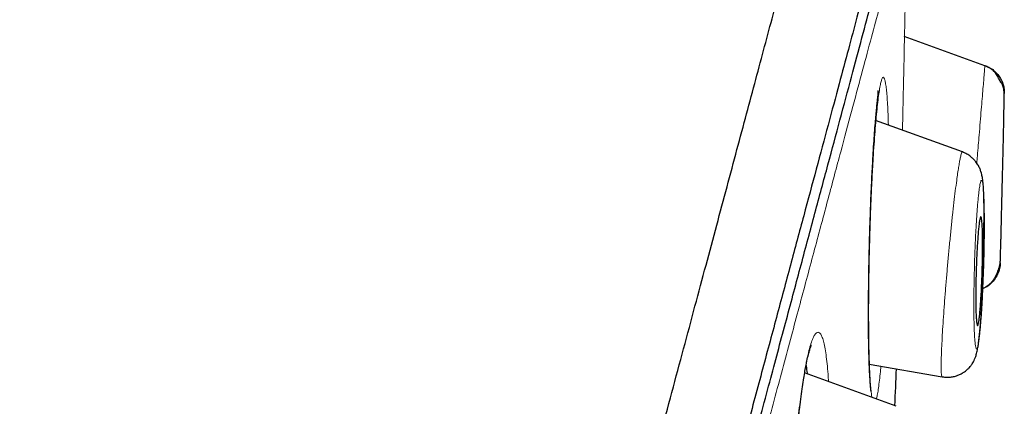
# Model space of a CAD drawing. Header units: millimetres. Extents: x 8 to 847, y 12 to 2109.
# Tile 263 of 265: x 820 to 837, y 1866 to 1873. Entities that reach past the tile are written whole.
import ezdxf

# ---------------------------------------------------------------- set-up
doc = ezdxf.new("R2010")
doc.units = ezdxf.units.MM

msp = doc.modelspace()

# ---------------------------------------------------------------- linework, layer by layer
at = {"color": 8, "linetype": 'Continuous', "lineweight": 0}
for p, q in [((835.251, 1872.571), (836.623, 1872.072)), ((834.653, 1868.363), (834.653, 1868.354))]:
    msp.add_line(p, q, dxfattribs=at)
at = {"color": 7, "linetype": 'Continuous', "lineweight": 30}
for p, q in [((836.622, 1872.064), (835.251, 1872.563)), ((836.241, 1870.602), (834.767, 1871.139)), ((834.66, 1867.002), (835.896, 1866.784)), ((835.116, 1866.285), (833.563, 1866.85))]:
    msp.add_line(p, q, dxfattribs=at)
for radius, start, end in [(221.7, 358.85696, 359.01863), (221.7, 358.27627, 358.37934), (220, 357.63, 357.79371)]:
    msp.add_arc((615.284, 1875.391), radius, start, end, dxfattribs=at)
for points, knots in [([(807.484, 1777.597), (807.632, 1778.151), (807.929, 1779.26), (808.402, 1781.022), (808.892, 1782.854), (809.403, 1784.759), (809.931, 1786.73), (810.476, 1788.765), (811.037, 1790.859), (811.613, 1793.008), (812.203, 1795.21), (812.806, 1797.459), (813.42, 1799.753), (814.046, 1802.086), (814.68, 1804.454), (815.323, 1806.852), (815.972, 1809.277), (816.628, 1811.722), (817.287, 1814.185), (817.951, 1816.66), (818.616, 1819.142), (819.282, 1821.628), (819.948, 1824.113), (820.612, 1826.591), (821.273, 1829.058), (821.93, 1831.51), (822.581, 1833.942), (823.226, 1836.349), (823.864, 1838.727), (824.492, 1841.072), (825.11, 1843.379), (825.717, 1845.643), (826.311, 1847.861), (826.892, 1850.028), (827.458, 1852.141), (828.008, 1854.195), (828.542, 1856.187), (829.058, 1858.114), (829.556, 1859.97), (830.033, 1861.754), (830.49, 1863.459), (830.926, 1865.085), (831.339, 1866.628), (831.73, 1868.085), (832.097, 1869.455), (832.44, 1870.735), (832.758, 1871.922), (833.05, 1873.013), (833.316, 1874.006), (833.555, 1874.898), (833.767, 1875.689), (833.952, 1876.377), (834.108, 1876.962), (834.237, 1877.442), (834.338, 1877.819), (834.409, 1878.083), (834.448, 1878.229), (834.453, 1878.249), (834.455, 1878.254)], [0, 0, 0, 0, 0.018042, 0.036084, 0.054125, 0.072166, 0.090206, 0.108247, 0.126288, 0.144329, 0.162369, 0.180411, 0.198454, 0.216495, 0.234536, 0.252576, 0.270617, 0.288657, 0.306697, 0.324738, 0.342779, 0.360821, 0.378863, 0.396905, 0.414946, 0.432988, 0.451029, 0.46907, 0.487111, 0.505152, 0.523194, 0.541236, 0.559277, 0.577318, 0.595359, 0.6134, 0.631441, 0.649482, 0.667522, 0.685564, 0.703605, 0.721646, 0.739687, 0.757729, 0.775771, 0.793813, 0.811856, 0.829898, 0.847941, 0.865983, 0.884024, 0.902063, 0.920103, 0.938143, 0.956182, 0.974222, 0.992264, 1, 1, 1, 1]), ([(835.283, 1875.997), (835.282, 1875.991), (835.279, 1875.981), (835.256, 1875.894), (835.219, 1875.756), (835.168, 1875.561), (835.101, 1875.311), (835.02, 1875.007), (834.926, 1874.659), (834.823, 1874.274), (834.711, 1873.858), (834.588, 1873.398), (834.453, 1872.896), (834.307, 1872.351), (834.144, 1871.743), (833.963, 1871.068), (833.762, 1870.322), (833.55, 1869.528), (833.324, 1868.687), (833.086, 1867.799), (832.835, 1866.862), (832.579, 1865.906), (832.319, 1864.935), (832.057, 1863.956), (831.785, 1862.942), (831.504, 1861.894), (831.214, 1860.811), (830.906, 1859.661), (830.58, 1858.443), (830.235, 1857.154), (829.88, 1855.829), (829.516, 1854.469), (829.142, 1853.073), (828.758, 1851.639), (828.376, 1850.212), (827.997, 1848.798), (827.623, 1847.406), (827.245, 1845.994), (826.861, 1844.564), (826.473, 1843.115), (826.068, 1841.604), (825.647, 1840.032), (825.209, 1838.398), (824.767, 1836.745), (824.319, 1835.075), (823.867, 1833.387), (823.41, 1831.679), (822.961, 1830.004), (822.522, 1828.367), (822.095, 1826.775), (821.668, 1825.182), (821.24, 1823.587), (820.812, 1821.989), (820.371, 1820.343), (819.918, 1818.652), (819.453, 1816.915), (818.989, 1815.181), (818.525, 1813.448), (818.061, 1811.717), (817.599, 1809.99), (817.151, 1808.32), (816.72, 1806.712), (816.306, 1805.167), (815.896, 1803.638), (815.49, 1802.125), (815.088, 1800.628), (814.679, 1799.102), (814.263, 1797.549), (813.841, 1795.973), (813.426, 1794.42), (813.016, 1792.89), (812.612, 1791.381), (812.216, 1789.901), (811.838, 1788.492), (811.48, 1787.158), (811.141, 1785.893), (810.81, 1784.658), (810.487, 1783.454), (810.172, 1782.279), (809.856, 1781.101), (809.541, 1779.923), (809.227, 1778.75), (808.923, 1777.617), (808.631, 1776.524), (808.349, 1775.47), (808.078, 1774.46), (807.827, 1773.524), (807.596, 1772.661), (807.382, 1771.864), (807.179, 1771.109), (806.988, 1770.395), (806.808, 1769.722), (806.633, 1769.071), (806.467, 1768.447), (806.308, 1767.856), (806.164, 1767.317), (806.033, 1766.83), (805.917, 1766.395), (805.815, 1766.014), (805.73, 1765.696), (805.66, 1765.436), (805.605, 1765.23), (805.561, 1765.069), (805.531, 1764.955), (805.513, 1764.888), (805.511, 1764.879), (805.51, 1764.875)], [0, 0, 0, 0, 0.0100488, 0.0200919, 0.0301386, 0.0401985, 0.0502808, 0.0603948, 0.070493, 0.0797013, 0.0888762, 0.0980249, 0.1071542, 0.1162713, 0.1253833, 0.1354668, 0.1455147, 0.1555364, 0.1655409, 0.1755377, 0.1855359, 0.1955954, 0.2048106, 0.214007, 0.2231919, 0.2323725, 0.2415562, 0.2507502, 0.2607489, 0.2707344, 0.2807164, 0.2907046, 0.3007086, 0.3107382, 0.3208483, 0.3300984, 0.3393164, 0.3485101, 0.3576878, 0.3668575, 0.3760274, 0.3859972, 0.3959575, 0.4059188, 0.4158921, 0.4258881, 0.4359177, 0.4460151, 0.4552509, 0.4644585, 0.4736465, 0.4828239, 0.4919994, 0.501182, 0.511156, 0.5211274, 0.5311077, 0.5411082, 0.5511401, 0.5612146, 0.5712997, 0.5805053, 0.5896829, 0.5988408, 0.6079874, 0.6171312, 0.6262804, 0.6362715, 0.6462633, 0.6562665, 0.6662916, 0.6763489, 0.6864488, 0.696503, 0.7056735, 0.714826, 0.7239681, 0.7331072, 0.7422508, 0.7514063, 0.7613949, 0.7713915, 0.7814057, 0.791447, 0.8015249, 0.8116487, 0.8217109, 0.8308841, 0.8400399, 0.8491855, 0.8583278, 0.8674741, 0.8766316, 0.8866669, 0.8966877, 0.9067032, 0.9167224, 0.9267546, 0.936809, 0.9468382, 0.9560053, 0.9651645, 0.9743229, 0.9834876, 0.9926657, 1, 1, 1, 1]), ([(820.562, 1820.387), (820.742, 1821.059), (821.101, 1822.4), (821.639, 1824.409), (822.176, 1826.41), (822.71, 1828.404), (823.242, 1830.391), (823.762, 1832.328), (824.267, 1834.213), (824.757, 1836.043), (825.242, 1837.855), (825.723, 1839.649), (826.206, 1841.452), (826.69, 1843.259), (827.174, 1845.065), (827.649, 1846.839), (828.117, 1848.583), (828.576, 1850.294), (829.016, 1851.936), (829.436, 1853.507), (829.838, 1855.006), (830.228, 1856.462), (830.607, 1857.877), (830.98, 1859.27), (831.346, 1860.637), (831.704, 1861.973), (832.048, 1863.255), (832.378, 1864.484), (832.692, 1865.657), (832.985, 1866.75), (833.256, 1867.763), (833.506, 1868.698), (833.741, 1869.575), (833.961, 1870.394), (834.168, 1871.167), (834.361, 1871.887), (834.539, 1872.551), (834.699, 1873.146), (834.841, 1873.673), (834.964, 1874.13), (835.065, 1874.509), (835.146, 1874.812), (835.207, 1875.044), (835.252, 1875.212), (835.277, 1875.305), (835.287, 1875.345), (835.284, 1875.333), (835.284, 1875.333)], [0, 0, 0, 0, 0.023348, 0.046637, 0.069904, 0.093184, 0.116513, 0.139899, 0.161914, 0.183909, 0.205913, 0.227956, 0.250066, 0.273262, 0.296451, 0.319667, 0.342941, 0.366307, 0.389749, 0.411805, 0.433832, 0.455857, 0.477904, 0.500001, 0.523166, 0.546344, 0.569563, 0.592854, 0.616246, 0.63967, 0.661691, 0.683687, 0.705684, 0.727707, 0.749779, 0.772936, 0.796127, 0.819383, 0.842732, 0.866205, 0.889715, 0.911771, 0.933756, 0.955693, 0.977608, 0.999525, 1, 1, 1, 1]), ([(836.951, 1871.568), (836.951, 1871.589), (836.95, 1871.629), (836.939, 1871.683), (836.927, 1871.725), (836.913, 1871.754), (836.903, 1871.77), (836.898, 1871.775), (836.892, 1871.784), (836.887, 1871.793), (836.881, 1871.803), (836.873, 1871.819), (836.861, 1871.842), (836.846, 1871.872), (836.832, 1871.901), (836.808, 1871.935), (836.776, 1871.971), (836.733, 1872.007), (836.682, 1872.04), (836.642, 1872.056), (836.622, 1872.065)], [0, 0, 0, 0, 0.085281, 0.159268, 0.221469, 0.272829, 0.316275, 0.352317, 0.366104, 0.378841, 0.392525, 0.408856, 0.453229, 0.516583, 0.599063, 0.680928, 0.758932, 0.836225, 0.91578, 1, 1, 1, 1]), ([(836.623, 1872.072), (836.646, 1872.063), (836.692, 1872.043), (836.756, 1872.001), (836.815, 1871.949), (836.865, 1871.887), (836.905, 1871.818), (836.933, 1871.744), (836.95, 1871.669), (836.951, 1871.618), (836.952, 1871.594)], [0, 0, 0, 0, 0.119728, 0.243863, 0.37112, 0.499997, 0.628875, 0.756133, 0.88027, 1, 1, 1, 1]), ([(834.651, 1868.372), (834.652, 1868.46), (834.654, 1868.633), (834.66, 1868.896), (834.666, 1869.153), (834.674, 1869.402), (834.682, 1869.641), (834.691, 1869.868), (834.701, 1870.082), (834.712, 1870.302), (834.724, 1870.524), (834.737, 1870.74), (834.751, 1870.929), (834.763, 1871.092), (834.775, 1871.231), (834.786, 1871.347), (834.795, 1871.441), (834.803, 1871.517), (834.811, 1871.576), (834.814, 1871.615), (834.814, 1871.636), (834.809, 1871.639), (834.808, 1871.64)], [0, 0, 0, 0, 0.062927, 0.124158, 0.183664, 0.241393, 0.297287, 0.351301, 0.403408, 0.453602, 0.517579, 0.578376, 0.636036, 0.690528, 0.741808, 0.789845, 0.834623, 0.876145, 0.91444, 0.94975, 0.982206, 1, 1, 1, 1]), ([(836.921, 1870.172), (836.922, 1870.235), (836.925, 1870.348), (836.929, 1870.5), (836.932, 1870.627), (836.935, 1870.739), (836.937, 1870.83), (836.938, 1870.902), (836.94, 1870.948), (836.94, 1870.971), (836.94, 1870.969), (836.94, 1870.968)], [0, 0, 0, 0, 0.147502, 0.263068, 0.381788, 0.494538, 0.610376, 0.721717, 0.836193, 0.948138, 1, 1, 1, 1]), ([(835.896, 1866.785), (835.924, 1866.781), (835.977, 1866.775), (836.054, 1866.781), (836.121, 1866.795), (836.181, 1866.817), (836.232, 1866.842), (836.274, 1866.869), (836.311, 1866.898), (836.343, 1866.928), (836.37, 1866.958), (836.391, 1866.984), (836.411, 1867.012), (836.43, 1867.046), (836.45, 1867.087), (836.469, 1867.138), (836.487, 1867.203), (836.502, 1867.276), (836.514, 1867.355), (836.525, 1867.441), (836.536, 1867.543), (836.547, 1867.662), (836.557, 1867.801), (836.566, 1867.958), (836.575, 1868.124), (836.582, 1868.289), (836.588, 1868.445), (836.592, 1868.589), (836.596, 1868.717), (836.598, 1868.844), (836.6, 1868.962), (836.602, 1869.057), (836.602, 1869.117), (836.603, 1869.151), (836.603, 1869.176), (836.604, 1869.202), (836.605, 1869.245), (836.606, 1869.311), (836.607, 1869.403), (836.608, 1869.513), (836.608, 1869.632), (836.607, 1869.753), (836.604, 1869.865), (836.6, 1869.962), (836.595, 1870.04), (836.589, 1870.101), (836.583, 1870.147), (836.577, 1870.183), (836.569, 1870.221), (836.555, 1870.27), (836.535, 1870.325), (836.504, 1870.386), (836.466, 1870.44), (836.423, 1870.488), (836.377, 1870.529), (836.315, 1870.57), (836.266, 1870.591), (836.24, 1870.602)], [0, 0, 0, 0, 0.01508, 0.029106, 0.041693, 0.052555, 0.064043, 0.072804, 0.080498, 0.090073, 0.09729, 0.102879, 0.109309, 0.121385, 0.136793, 0.155612, 0.181019, 0.209514, 0.233213, 0.25878, 0.286273, 0.315744, 0.34729, 0.381034, 0.414918, 0.44617, 0.474744, 0.500607, 0.523636, 0.543814, 0.568759, 0.58733, 0.596168, 0.60217, 0.605951, 0.61046, 0.617085, 0.630971, 0.649561, 0.67281, 0.700684, 0.729333, 0.761587, 0.793643, 0.821605, 0.8456, 0.865744, 0.878438, 0.890923, 0.904519, 0.919591, 0.935012, 0.950458, 0.959633, 0.971062, 0.984618, 1, 1, 1, 1]), ([(836.895, 1869.121), (836.896, 1869.123), (836.896, 1869.126), (836.897, 1869.164), (836.898, 1869.227), (836.9, 1869.314), (836.903, 1869.424), (836.906, 1869.553), (836.909, 1869.697), (836.913, 1869.85), (836.917, 1870.011), (836.92, 1870.118), (836.921, 1870.172)], [0, 0, 0, 0, 0.0888855, 0.1868679, 0.28465, 0.3854531, 0.4857369, 0.5891047, 0.6903433, 0.7945872, 0.8958313, 1, 1, 1, 1]), ([(836.472, 1868.497), (836.474, 1868.561), (836.477, 1868.677), (836.484, 1868.841), (836.491, 1868.984), (836.5, 1869.116), (836.508, 1869.232), (836.518, 1869.331), (836.527, 1869.411), (836.537, 1869.467), (836.546, 1869.501), (836.555, 1869.508), (836.563, 1869.49), (836.57, 1869.445), (836.576, 1869.374), (836.58, 1869.278), (836.583, 1869.162), (836.583, 1869.028), (836.583, 1868.881), (836.58, 1868.726), (836.576, 1868.569), (836.571, 1868.414), (836.564, 1868.265), (836.556, 1868.125), (836.548, 1867.999), (836.539, 1867.889), (836.529, 1867.797), (836.52, 1867.726), (836.51, 1867.678), (836.501, 1867.654), (836.492, 1867.656), (836.485, 1867.685), (836.478, 1867.74), (836.473, 1867.821), (836.469, 1867.925), (836.467, 1868.048), (836.467, 1868.188), (836.469, 1868.338), (836.471, 1868.444), (836.472, 1868.497)], [0, 0, 0, 0, 0.033628, 0.060335, 0.08704, 0.113097, 0.139152, 0.164893, 0.190632, 0.216527, 0.242421, 0.268899, 0.295378, 0.322625, 0.349875, 0.37772, 0.405569, 0.433554, 0.461541, 0.48916, 0.516779, 0.543714, 0.570648, 0.596881, 0.623112, 0.648907, 0.674699, 0.700497, 0.726294, 0.752556, 0.778819, 0.805825, 0.832836, 0.860531, 0.888231, 0.916177, 0.944125, 0.972062, 1, 1, 1, 1]), ([(836.884, 1868.722), (836.881, 1868.689), (836.875, 1868.621), (836.839, 1868.522), (836.782, 1868.427), (836.702, 1868.347), (836.632, 1868.297), (836.589, 1868.282), (836.581, 1868.28)], [0, 0, 0, 0, 0.173827, 0.360149, 0.555843, 0.756582, 0.957319, 1, 1, 1, 1]), ([(836.582, 1868.286), (836.586, 1868.288), (836.607, 1868.296), (836.639, 1868.314), (836.679, 1868.34), (836.714, 1868.369), (836.746, 1868.402), (836.774, 1868.439), (836.799, 1868.479), (836.818, 1868.519), (836.836, 1868.56), (836.849, 1868.593), (836.858, 1868.617), (836.865, 1868.64), (836.874, 1868.671), (836.882, 1868.71), (836.884, 1868.735), (836.884, 1868.749)], [0, 0, 0, 0, 0.0209465, 0.0988699, 0.1636542, 0.230574, 0.3048521, 0.3890211, 0.4843881, 0.5878404, 0.6747987, 0.7128674, 0.74909, 0.7850027, 0.8220397, 0.9036456, 1, 1, 1, 1]), ([(834.692, 1866.537), (834.692, 1866.537), (834.69, 1866.548), (834.686, 1866.58), (834.68, 1866.638), (834.674, 1866.722), (834.668, 1866.822), (834.662, 1866.931), (834.658, 1867.044), (834.655, 1867.174), (834.651, 1867.324), (834.649, 1867.494), (834.647, 1867.684), (834.647, 1867.895), (834.648, 1868.124), (834.65, 1868.288), (834.651, 1868.372)], [0, 0, 0, 0, 0.0026448, 0.0600848, 0.1267876, 0.2027066, 0.2877961, 0.3497891, 0.4161062, 0.486789, 0.5618472, 0.641249, 0.7249136, 0.8127109, 0.9044696, 1, 1, 1, 1]), ([(833.342, 1863.497), (833.341, 1863.581), (833.34, 1863.748), (833.342, 1864.009), (833.347, 1864.268), (833.354, 1864.525), (833.364, 1864.775), (833.376, 1865.017), (833.39, 1865.248), (833.406, 1865.49), (833.426, 1865.738), (833.449, 1865.985), (833.472, 1866.207), (833.496, 1866.404), (833.519, 1866.577), (833.542, 1866.726), (833.563, 1866.853), (833.583, 1866.962), (833.604, 1867.067), (833.627, 1867.164), (833.646, 1867.232), (833.658, 1867.272), (833.667, 1867.296), (833.673, 1867.313), (833.679, 1867.326), (833.677, 1867.325), (833.677, 1867.325)], [0, 0, 0, 0, 0.058336, 0.114968, 0.169865, 0.222975, 0.274244, 0.323631, 0.371118, 0.416712, 0.474623, 0.529414, 0.581078, 0.629578, 0.674873, 0.716936, 0.755757, 0.791348, 0.824789, 0.872299, 0.916595, 0.937518, 0.957629, 0.976936, 0.995789, 1, 1, 1, 1]), ([(833.612, 1866.832), (833.61, 1866.847), (833.604, 1866.909), (833.596, 1866.957), (833.59, 1866.994)], [0, 0, 0, 0, 0.250432, 1, 1, 1, 1])]:
    msp.add_open_spline(points, degree=3, knots=knots, dxfattribs=at)
at = {"color": 8, "linetype": 'Continuous', "lineweight": 0}
for points, knots in [([(835.283, 1874.739), (835.281, 1874.733), (835.278, 1874.719), (835.247, 1874.606), (835.199, 1874.425), (835.131, 1874.169), (835.044, 1873.841), (834.938, 1873.449), (834.817, 1872.998), (834.682, 1872.493), (834.53, 1871.928), (834.362, 1871.301), (834.174, 1870.599), (833.965, 1869.82), (833.735, 1868.961), (833.488, 1868.037), (833.223, 1867.049), (832.941, 1865.995), (832.647, 1864.899), (832.343, 1863.766), (832.032, 1862.605), (831.708, 1861.397), (831.371, 1860.141), (831.015, 1858.811), (830.639, 1857.407), (830.242, 1855.925), (829.833, 1854.396), (829.411, 1852.82), (828.976, 1851.195), (828.537, 1849.558), (828.097, 1847.917), (827.658, 1846.279), (827.212, 1844.615), (826.759, 1842.924), (826.288, 1841.166), (825.799, 1839.343), (825.293, 1837.455), (824.782, 1835.547), (824.266, 1833.619), (823.744, 1831.672), (823.228, 1829.747), (822.719, 1827.849), (822.219, 1825.983), (821.718, 1824.11), (821.214, 1822.231), (820.878, 1820.976), (820.71, 1820.347)], [0, 0, 0, 0, 0.023168, 0.046434, 0.069701, 0.092999, 0.116356, 0.139848, 0.161958, 0.183993, 0.205976, 0.227934, 0.249889, 0.273172, 0.296404, 0.319615, 0.342835, 0.366091, 0.38956, 0.411691, 0.433739, 0.45573, 0.477689, 0.499641, 0.522949, 0.546219, 0.569484, 0.592773, 0.616117, 0.639599, 0.66169, 0.683697, 0.705646, 0.727565, 0.749482, 0.772959, 0.796364, 0.819731, 0.843097, 0.866494, 0.889919, 0.911946, 0.933938, 0.955924, 0.977935, 1, 1, 1, 1]), ([(835.224, 1870.972), (835.224, 1870.979), (835.226, 1871.077), (835.23, 1871.265), (835.236, 1871.532), (835.241, 1871.79), (835.247, 1872.034), (835.252, 1872.263), (835.256, 1872.476), (835.26, 1872.67), (835.264, 1872.842), (835.267, 1872.991), (835.27, 1873.117), (835.272, 1873.218), (835.274, 1873.291), (835.274, 1873.335), (835.275, 1873.349), (835.274, 1873.334), (835.274, 1873.29), (835.272, 1873.218), (835.27, 1873.117), (835.267, 1872.991), (835.264, 1872.841), (835.261, 1872.7), (835.259, 1872.602), (835.258, 1872.569)], [0, 0, 0, 0, 0.0033072, 0.049645, 0.0966439, 0.143476, 0.189654, 0.2356346, 0.2818803, 0.3281153, 0.3740725, 0.4202506, 0.4671414, 0.5142377, 0.5604644, 0.606334, 0.6523708, 0.6985207, 0.7444615, 0.7907113, 0.8377778, 0.8845437, 0.930711, 0.976769, 1, 1, 1, 1]), ([(836.484, 1870.412), (836.487, 1870.453), (836.502, 1870.618), (836.521, 1870.854), (836.543, 1871.114), (836.56, 1871.322), (836.576, 1871.511), (836.59, 1871.678), (836.602, 1871.819), (836.611, 1871.921), (836.616, 1871.992), (836.62, 1872.038), (836.622, 1872.067), (836.623, 1872.07), (836.623, 1872.072)], [0, 0, 0, 0, 0.046074, 0.181112, 0.271356, 0.362114, 0.453833, 0.545698, 0.636433, 0.726587, 0.794203, 0.862105, 0.930595, 1, 1, 1, 1]), ([(834.653, 1868.354), (834.654, 1868.444), (834.656, 1868.622), (834.662, 1868.896), (834.67, 1869.174), (834.678, 1869.453), (834.689, 1869.728), (834.7, 1869.996), (834.713, 1870.254), (834.727, 1870.501), (834.742, 1870.735), (834.758, 1870.953), (834.774, 1871.152), (834.792, 1871.332), (834.809, 1871.491), (834.827, 1871.623), (834.844, 1871.729), (834.861, 1871.806), (834.878, 1871.855), (834.894, 1871.876), (834.91, 1871.867), (834.925, 1871.829), (834.938, 1871.764), (834.951, 1871.672), (834.962, 1871.555), (834.971, 1871.411), (834.979, 1871.248), (834.983, 1871.122), (834.985, 1871.059)], [0, 0, 0, 0, 0.0385269, 0.076847, 0.1153411, 0.1543851, 0.1932907, 0.2316521, 0.2698497, 0.3082685, 0.3466771, 0.384855, 0.4232171, 0.4621723, 0.5012936, 0.5396948, 0.5778017, 0.6160498, 0.654384, 0.6925474, 0.7309703, 0.7700748, 0.8089218, 0.8472738, 0.8855371, 0.9241213, 0.9624102, 1, 1, 1, 1]), ([(836.952, 1871.594), (836.952, 1871.59), (836.951, 1871.584), (836.95, 1871.528), (836.948, 1871.442), (836.945, 1871.325), (836.942, 1871.179), (836.938, 1871.006), (836.933, 1870.811), (836.928, 1870.601), (836.923, 1870.382), (836.918, 1870.158), (836.913, 1869.934), (836.908, 1869.714), (836.903, 1869.505), (836.898, 1869.31), (836.894, 1869.137), (836.89, 1868.991), (836.887, 1868.874), (836.885, 1868.788), (836.884, 1868.733), (836.884, 1868.726), (836.884, 1868.722)], [0, 0, 0, 0, 0.049454, 0.098692, 0.147936, 0.197313, 0.246931, 0.297765, 0.348466, 0.39911, 0.44966, 0.500056, 0.550417, 0.60091, 0.651519, 0.702226, 0.753093, 0.802692, 0.852069, 0.901342, 0.950605, 1, 1, 1, 1]), ([(835.897, 1866.787), (835.895, 1866.787), (835.891, 1866.786), (835.886, 1866.808), (835.882, 1866.849), (835.88, 1866.909), (835.88, 1866.994), (835.882, 1867.11), (835.888, 1867.263), (835.897, 1867.44), (835.908, 1867.639), (835.923, 1867.855), (835.939, 1868.084), (835.958, 1868.323), (835.979, 1868.568), (836.001, 1868.814), (836.024, 1869.059), (836.048, 1869.299), (836.072, 1869.529), (836.096, 1869.746), (836.12, 1869.946), (836.142, 1870.11), (836.16, 1870.241), (836.176, 1870.343), (836.19, 1870.43), (836.205, 1870.507), (836.22, 1870.567), (836.232, 1870.601), (836.238, 1870.599), (836.24, 1870.598)], [0, 0, 0, 0, 0.019111, 0.050298, 0.081573, 0.112944, 0.144381, 0.186307, 0.228156, 0.269845, 0.311379, 0.352838, 0.394254, 0.435618, 0.47691, 0.51813, 0.559359, 0.600705, 0.642145, 0.683625, 0.725099, 0.766572, 0.797732, 0.828967, 0.860268, 0.891598, 0.933312, 0.974854, 1, 1, 1, 1]), ([(836.577, 1868.062), (836.58, 1868.119), (836.586, 1868.233), (836.594, 1868.414), (836.601, 1868.599), (836.606, 1868.785), (836.611, 1868.968), (836.613, 1869.146), (836.614, 1869.317), (836.614, 1869.478), (836.612, 1869.627), (836.609, 1869.762), (836.604, 1869.878), (836.598, 1869.972), (836.591, 1870.045), (836.582, 1870.095), (836.573, 1870.119), (836.564, 1870.123), (836.556, 1870.113), (836.548, 1870.089), (836.539, 1870.05), (836.53, 1869.997), (836.521, 1869.931), (836.513, 1869.854), (836.504, 1869.765), (836.495, 1869.666), (836.487, 1869.558), (836.479, 1869.442), (836.471, 1869.306), (836.463, 1869.148), (836.455, 1868.967), (836.448, 1868.782), (836.443, 1868.595), (836.439, 1868.411), (836.436, 1868.233), (836.435, 1868.062), (836.435, 1867.901), (836.437, 1867.751), (836.44, 1867.617), (836.445, 1867.501), (836.451, 1867.406), (836.458, 1867.334), (836.467, 1867.284), (836.476, 1867.26), (836.484, 1867.256), (836.493, 1867.266), (836.501, 1867.291), (836.51, 1867.33), (836.518, 1867.383), (836.527, 1867.448), (836.536, 1867.526), (836.545, 1867.615), (836.554, 1867.714), (836.562, 1867.822), (836.57, 1867.938), (836.575, 1868.021), (836.577, 1868.062)], [0, 0, 0, 0, 0.020726, 0.041665, 0.062465, 0.083541, 0.104245, 0.124919, 0.145749, 0.166473, 0.187421, 0.208549, 0.229258, 0.249912, 0.270664, 0.291379, 0.312424, 0.328318, 0.343915, 0.359382, 0.374892, 0.390346, 0.406126, 0.421744, 0.437357, 0.453186, 0.468774, 0.484278, 0.499858, 0.520633, 0.541402, 0.562507, 0.583514, 0.604241, 0.625028, 0.645721, 0.66671, 0.687516, 0.708737, 0.729451, 0.750027, 0.770826, 0.791549, 0.812562, 0.828429, 0.84402, 0.859505, 0.875054, 0.890486, 0.905938, 0.921574, 0.937547, 0.953175, 0.96876, 0.984485, 1, 1, 1, 1]), ([(834.706, 1866.434), (834.702, 1866.455), (834.695, 1866.501), (834.685, 1866.601), (834.675, 1866.725), (834.668, 1866.871), (834.661, 1867.037), (834.656, 1867.222), (834.652, 1867.425), (834.65, 1867.642), (834.649, 1867.869), (834.65, 1868.106), (834.652, 1868.271), (834.653, 1868.354)], [0, 0, 0, 0, 0.079621, 0.171248, 0.263583, 0.355016, 0.446352, 0.538428, 0.632065, 0.724735, 0.816432, 0.907928, 1, 1, 1, 1]), ([(833.342, 1863.461), (833.341, 1863.543), (833.339, 1863.705), (833.341, 1863.964), (833.345, 1864.232), (833.353, 1864.507), (833.364, 1864.785), (833.378, 1865.062), (833.395, 1865.335), (833.415, 1865.604), (833.437, 1865.865), (833.462, 1866.115), (833.489, 1866.353), (833.518, 1866.578), (833.548, 1866.785), (833.58, 1866.97), (833.612, 1867.131), (833.645, 1867.267), (833.678, 1867.377), (833.711, 1867.461), (833.744, 1867.516), (833.776, 1867.543), (833.807, 1867.542), (833.836, 1867.513), (833.864, 1867.456), (833.889, 1867.372), (833.911, 1867.262), (833.932, 1867.127), (833.949, 1866.966), (833.961, 1866.824), (833.966, 1866.729), (833.968, 1866.702)], [0, 0, 0, 0, 0.035238, 0.070286, 0.105492, 0.141202, 0.176786, 0.211871, 0.246807, 0.281945, 0.317075, 0.351993, 0.387078, 0.422707, 0.458487, 0.493608, 0.528461, 0.563445, 0.598502, 0.633406, 0.668549, 0.704317, 0.739843, 0.774918, 0.809916, 0.84521, 0.880226, 0.91514, 0.950309, 0.986081, 1, 1, 1, 1]), ([(834.859, 1866.967), (834.855, 1866.923), (834.845, 1866.822), (834.829, 1866.689), (834.813, 1866.567), (834.797, 1866.471), (834.786, 1866.427), (834.781, 1866.407)], [0, 0, 0, 0, 0.167583, 0.383291, 0.59474, 0.804004, 1, 1, 1, 1])]:
    msp.add_open_spline(points, degree=3, knots=knots, dxfattribs=at)

doc.saveas('drawing.dxf')
